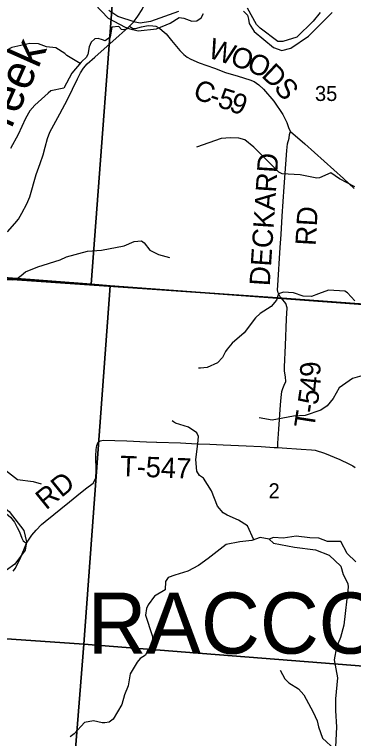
# Model space of a CAD drawing. Extents: x 1878108 to 2183446, y 146837 to 508383.
# Drawn here: x 2004746 to 2009743, y 336667 to 347340 of the extents above; entities that cross this region are included whole.
import ezdxf

# ---------------------------------------------------------------- set-up
doc = ezdxf.new("R2010")
doc.units = 0
for name, color, linetype in [('GM_X_County_Road', 7, 'Continuous'), ('GM_X_County_Road_Text', 7, 'Continuous'), ('GM_X_Major_Lake', 7, 'Continuous'), ('GM_X_Major_River', 7, 'Continuous'), ('GM_X_Minor_River', 7, 'Continuous'), ('GM_X_Minor_River_Text', 7, 'Continuous'), ('GM_X_Section', 7, 'Continuous'), ('GM_X_Section_Text', 7, 'Continuous'), ('GM_X_State_Route', 7, 'Continuous'), ('GM_X_Township', 7, 'Continuous'), ('GM_X_Township_Road', 7, 'Continuous'), ('GM_X_Township_Road_Text', 7, 'Continuous'), ('GM_X_Township_Text', 7, 'Continuous')]:
    doc.layers.add(name, color=color, linetype=linetype)

msp = doc.modelspace()

# ---------------------------------------------------------------- linework, layer by layer
at = {"layer": 'GM_X_County_Road'}
for points in [[(2006439, 347166), (2006491, 347134), (2006531, 347133), (2006618, 347159), (2006715, 347176), (2006785, 347175)], [(2006785, 347175), (2006786, 347175), (2006831, 347166), (2006881, 347138), (2006925, 347104), (2006983, 347057), (2007062, 346958), (2007184, 346808), (2007243, 346750), (2007291, 346711), (2007347, 346679), (2007469, 346625), (2007692, 346549), (2007858, 346484), (2008045, 346431), (2008213, 346378), (2008279, 346353), (2008347, 346304), (2008417, 346237), (2008569, 346060), (2008703, 345868), (2008759, 345746), (2008791, 345658), (2008813, 345613), (2009025, 345433), (2009595, 344924), (2009754, 344775)]]:
    msp.add_lwpolyline(points, dxfattribs=at)
at = {"layer": 'GM_X_Major_Lake'}
msp.add_lwpolyline([(2009775, 339273), (2009647, 339393), (2009555, 339571), (2009361, 339569), (2009231, 339618), (2009099, 339624), (2008900, 339651), (2008704, 339621), (2008562, 339630), (2008502, 339606), (2008564, 339546), (2008872, 339489), (2009182, 339450), (2009382, 339368), (2009556, 339205), (2009588, 339084), (2009660, 338954), (2009666, 338900), (2009599, 338339), (2009549, 338155), (2009490, 338012), (2009458, 337828), (2009505, 337559), (2009477, 337253), (2009479, 337078), (2009494, 336834), (2009476, 336543)], dxfattribs=at)
at = {"layer": 'GM_X_Major_River'}
for points in [[(2005930, 347493), (2006126, 347285), (2006378, 347151), (2006446, 347131), (2006567, 347100), (2006839, 347127), (2007041, 347214), (2007174, 347298), (2007242, 347288), (2007362, 347241), (2007432, 347247), (2007498, 347291), (2007532, 347355)], [(2008625, 346944), (2008365, 347136), (2008311, 347192), (2008179, 347432)], [(2007162, 347384), (2006749, 347237), (2006599, 347214), (2006525, 347226), (2006271, 347309), (2006137, 347401)], [(2008123, 347387), (2008181, 347331), (2008197, 347273), (2008207, 347209), (2008277, 347091), (2008563, 346854), (2008685, 346810), (2008821, 346842), (2009080, 347020), (2009427, 347371)], [(2009253, 347371), (2009150, 347242), (2008909, 347005), (2008703, 346940), (2008625, 346944)]]:
    msp.add_lwpolyline(points, dxfattribs=at)
at = {"layer": 'GM_X_Minor_River'}
for points in [[(2006427, 347137), (2006425, 347133), (2006353, 347113), (2006321, 347117), (2006283, 347163), (2006183, 347151), (2006155, 347006), (2006081, 346954), (2006045, 346966), (2005979, 346988), (2005929, 346982), (2005875, 346934), (2005849, 346861), (2005829, 346751), (2005803, 346705), (2005740, 346649), (2005728, 346637), (2005592, 346474), (2005474, 346255), (2005282, 346215), (2005242, 346180), (2005048, 346004), (2004971, 345921), (2004909, 345805), (2004799, 345572), (2004685, 345363)], [(2005713, 346619), (2005519, 346737), (2005487, 346767), (2005357, 346849), (2005219, 346864), (2005101, 346906), (2004971, 346914), (2004707, 346851), (2004364, 346673), (2004160, 346560), (2004078, 346536), (2003919, 346538), (2003767, 346573), (2003641, 346641), (2003511, 346743), (2003395, 346765), (2003341, 346761), (2003245, 346747), (2003063, 346782), (2002917, 346868), (2002873, 346914)], [(2009763, 344801), (2009535, 344918), (2009407, 345008), (2009242, 344930), (2009202, 344926), (2008956, 344975), (2008690, 344989), (2008640, 345015), (2008542, 345115), (2008276, 345382), (2008140, 345490), (2008052, 345516), (2007932, 345522), (2007793, 345510), (2007429, 345383)], [(2004240, 343605), (2004496, 343439), (2004722, 343428), (2004786, 343448), (2004846, 343494), (2004910, 343544), (2005091, 343621), (2005421, 343721), (2005513, 343766), (2005824, 343852), (2006030, 343867), (2006362, 343931), (2006510, 343992), (2006617, 344002), (2006659, 343972), (2006743, 343868), (2006867, 343804), (2007033, 343756)], [(2009761, 343117), (2009655, 343239), (2009613, 343259), (2009375, 343274), (2009226, 343222), (2009126, 343182), (2009002, 343189), (2008860, 343235), (2008710, 343245), (2008638, 343223), (2008608, 343131), (2008528, 343036), (2008365, 342930), (2008297, 342866), (2008129, 342647), (2007952, 342495), (2007882, 342407), (2007854, 342373), (2007812, 342282), (2007740, 342204), (2007584, 342136), (2007487, 342124), (2007459, 342124)], [(2010309, 342068), (2010254, 342073), (2010046, 342024), (2009864, 342014), (2009730, 341974), (2009533, 341835), (2009445, 341681), (2009353, 341569), (2009261, 341506), (2009028, 341430), (2008858, 341421), (2008544, 341361), (2008354, 341393)], [(2008276, 339597), (2008178, 339803), (2008046, 339885), (2007883, 339958), (2007821, 339996), (2007739, 340090), (2007650, 340316), (2007534, 340504), (2007474, 340544), (2007432, 340606), (2007418, 340778), (2007450, 341011), (2007460, 341121), (2007436, 341171), (2007312, 341254), (2007120, 341316), (2007092, 341334), (2007068, 341350)], [(2004298, 340809), (2004477, 340725), (2004791, 340483), (2005021, 340456), (2005139, 340421)], [(2004214, 340434), (2004558, 340096), (2004666, 340012), (2004884, 339731), (2004924, 339567), (2004902, 339444), (2004749, 339238), (2004627, 339150), (2004391, 338969), (2004330, 338871), (2004294, 338670), (2004262, 338608), (2004098, 338516), (2003966, 338461)], [(2008502, 339606), (2008366, 339629), (2008245, 339587), (2008069, 339564), (2007865, 339528), (2007602, 339319), (2007458, 339215), (2007300, 339132), (2007108, 339074), (2007009, 339040), (2006971, 338980), (2006965, 338860), (2006811, 338763), (2006717, 338635), (2006691, 338585), (2006679, 338487), (2006776, 338186), (2006780, 338158), (2006792, 338052), (2006712, 337974), (2006678, 337894), (2006600, 337844), (2006556, 337792), (2006453, 337621), (2006423, 337443), (2006367, 337309), (2006329, 337169), (2006198, 336954), (2006140, 336908), (2006076, 336898), (2006036, 336898), (2005912, 336926), (2005778, 336901), (2005627, 336735), (2005569, 336691)], [(2008660, 337675), (2008730, 337545), (2008788, 337489), (2008932, 337398), (2009010, 337310), (2009150, 337056), (2009207, 336929), (2009227, 336841), (2009285, 336671), (2009467, 336505)]]:
    msp.add_lwpolyline(points, dxfattribs=at)
at = {"layer": 'GM_X_Section'}
for points in [[(2006273, 348657), (2005874, 343365), (2000912, 343744), (2000394, 343782), (2000756, 349097)], [(2011587, 348298), (2011214, 342968), (2006158, 343340), (2005874, 343365), (2006273, 348657)], [(2000912, 343744), (2005874, 343365), (2006158, 343340), (2005767, 338056), (2000503, 338421)], [(2011214, 342968), (2011392, 342957), (2011013, 337645), (2005767, 338056), (2006158, 343340)], [(2000503, 338421), (2005767, 338056), (2005343, 332682), (2000093, 333079)], [(2011013, 337645), (2010635, 332291), (2005343, 332682), (2005767, 338056)]]:
    msp.add_lwpolyline(points, close=True, dxfattribs=at)
at = {"layer": 'GM_X_State_Route'}
for points in [[(2005929, 346712), (2006291, 347032), (2006378, 347109), (2006439, 347166), (2006500, 347229), (2006566, 347314), (2006630, 347415), (2006680, 347532), (2006714, 347646), (2006730, 347746), (2006740, 347830), (2006740, 347895), (2006740, 347976)], [(2004641, 344135), (2004752, 344259), (2004803, 344323), (2004856, 344411), (2004926, 344548), (2004971, 344651), (2005067, 344980), (2005123, 345141), (2005169, 345271), (2005200, 345385), (2005232, 345513), (2005269, 345604), (2005416, 345874), (2005529, 346088), (2005674, 346392), (2005720, 346482), (2005763, 346551), (2005819, 346614), (2005929, 346712)]]:
    msp.add_lwpolyline(points, dxfattribs=at)
at = {"layer": 'GM_X_Township'}
for points in [[(2017298, 350114), (2016876, 344501), (2016771, 342981), (2016736, 342465), (2014091, 342781), (2012240, 342898), (2008693, 343158), (2004354, 343457), (2003142, 343548), (2000897, 343716), (1999693, 343808), (1997661, 343963), (1995715, 344111), (1994971, 344177), (1990311, 344542), (1989691, 344599), (1988327, 344706), (1984472, 345011), (1984423, 345015), (1984436, 345173), (1984507, 346000), (1984847, 350030)], [(2004354, 343457), (2008693, 343158), (2012240, 342898), (2014091, 342781), (2016736, 342465), (2016711, 342233), (2016508, 339833), (2016283, 337193), (2016113, 333711), (2015937, 331921), (2015741, 328246), (2015411, 323562), (2015322, 322207), (2015298, 321725), (2015269, 321317), (2015254, 321234), (2015228, 320853), (2015188, 320382), (2015103, 319164), (2014741, 313958), (2014658, 312772), (2014499, 310497)]]:
    msp.add_lwpolyline(points, dxfattribs=at)
at = {"layer": 'GM_X_Township_Road'}
for points in [[(2008672, 343170), (2008664, 343180), (2008646, 343208), (2008633, 343237), (2008621, 343280), (2008628, 343344), (2008663, 343907), (2008677, 344096), (2008693, 344367), (2008723, 344801), (2008759, 345337), (2008770, 345432), (2008792, 345517), (2008799, 345571), (2008813, 345613)], [(2008626, 340958), (2008626, 341020), (2008640, 341229), (2008669, 341584), (2008677, 341696), (2008687, 341783), (2008701, 341828), (2008723, 341878), (2008744, 341928), (2008741, 341997), (2008726, 342084), (2008726, 342146), (2008738, 342458), (2008756, 342852), (2008763, 343016), (2008747, 343079), (2008682, 343158), (2008672, 343170)], [(2004729, 339135), (2004759, 339179), (2004840, 339341), (2004924, 339547), (2005002, 339664), (2005067, 339738), (2005144, 339821), (2005199, 339866), (2005557, 340156), (2005667, 340242), (2005791, 340346), (2005904, 340430), (2005925, 340463), (2005946, 340510), (2005949, 340611), (2005944, 340830), (2005949, 340925), (2005959, 340985), (2005981, 341033), (2006016, 341057), (2006053, 341065), (2006223, 341061), (2006404, 341054), (2006691, 341039), (2006838, 341035), (2006842, 341035)], [(2006842, 341035), (2007194, 341025), (2007434, 341012), (2007625, 341006), (2007824, 340996), (2008159, 340983), (2008384, 340970), (2008571, 340955), (2008626, 340958), (2008691, 340950), (2008973, 340933), (2009123, 340923), (2009177, 340916), (2009317, 340872), (2009539, 340778), (2009676, 340715), (2009735, 340684), (2009767, 340664)], [(2004339, 340299), (2004430, 340198), (2004536, 340073), (2004627, 339981), (2004689, 339928), (2004746, 339855), (2004786, 339778), (2004819, 339712), (2004854, 339618), (2004873, 339583), (2004896, 339565), (2004924, 339547)]]:
    msp.add_lwpolyline(points, dxfattribs=at)

# ---------------------------------------------------------------- texts
at = {"layer": 'GM_X_County_Road_Text'}
for s, rotation, p in [('W', 341.4509, (2007580, 346713)), ('O', 341.3992, (2007910, 346603)), ('O', 336.2406, (2008153, 346521)), ('D', 316.489, (2008372, 346430)), ('C', 339.5757, (2007360, 346113)), ('S', 309.2234, (2008557, 346256)), ('5', 342.8382, (2007725, 345981)), ('-', 340.6572, (2007597, 346025)), ('9', 337.9174, (2007895, 345928))]:
    msp.add_text(s, height=300, rotation=rotation, dxfattribs=at).set_placement(p)
at = {"layer": 'GM_X_Minor_River_Text'}
msp.add_text('Creek', height=500, rotation=65.9975, dxfattribs=at).set_placement((2004503, 345207))
at = {"layer": 'GM_X_Section_Text'}
for s, p in [('35', (2009175, 346065)), ('2', (2008491, 340208))]:
    msp.add_text(s, height=221, rotation=0, dxfattribs=at).set_placement(p)
at = {"layer": 'GM_X_Township_Road_Text'}
for s, rotation, p in [('DECKARD', 86.1858, (2008507, 343331)), ('RD', 86.6179, (2009184, 343925)), ('9', 94.2726, (2009263, 342013)), ('4', 84.3173, (2009244, 341772)), ('5', 81.5887, (2009215, 341574)), ('-', 81.2212, (2009196, 341450)), ('T', 81.1408, (2009162, 341228)), ('T-547', 357.754, (2006298, 340537)), ('RD', 39.0451, (2005211, 340027))]:
    msp.add_text(s, height=300, rotation=rotation, dxfattribs=at).set_placement(p)
at = {"layer": 'GM_X_Township_Text'}
msp.add_text('RACCOON', height=900, rotation=0, dxfattribs=at).set_placement((2005822, 337918))

doc.saveas('drawing.dxf')
